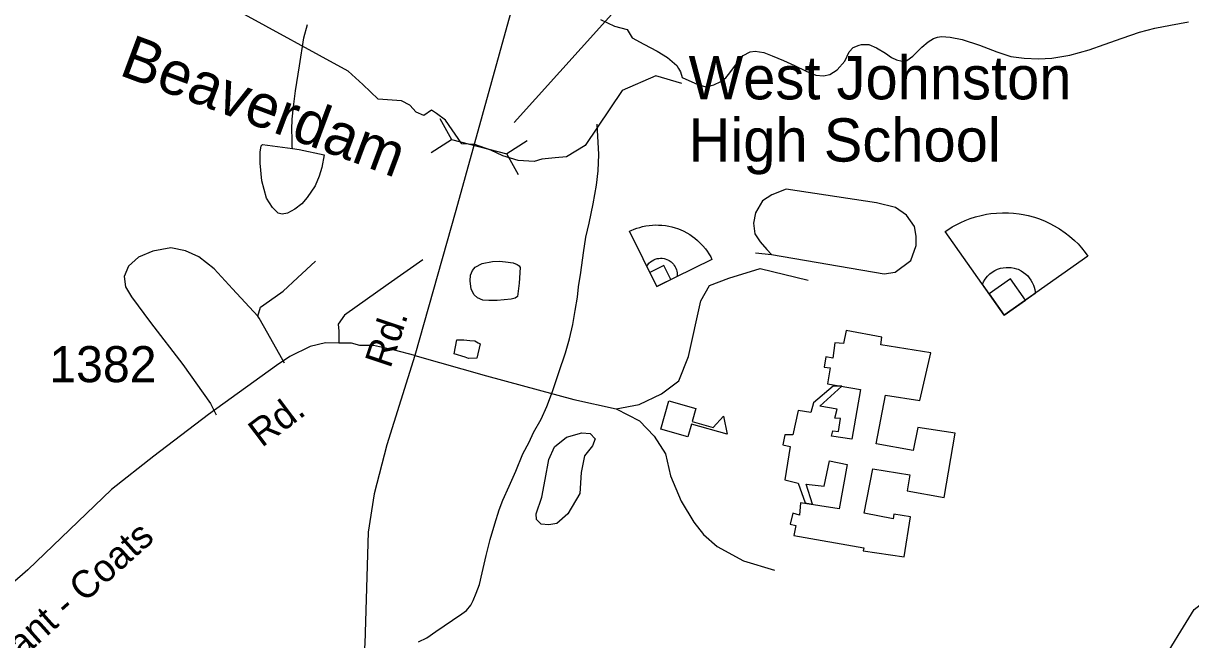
# Model space of a CAD drawing. Extents: x 2082433 to 2279600, y 546599 to 755198.
# Drawn here: x 2134776 to 2138821, y 644898 to 647033 of the extents above; entities that cross this region are included whole.
import ezdxf

# ---------------------------------------------------------------- set-up
doc = ezdxf.new("R2010")
doc.units = 0
for name, color, linetype in [('Exist Cultural Educational Facility High CELL', 7, 'Continuous'), ('Exist Cultural Educational Facility High Footprint', 7, 'Continuous'), ('Exist Cultural Educational Facility High Label', 7, 'Continuous'), ('Exist Cultural Recreational Baseball or SoftBall Diamond CELL', 7, 'Continuous'), ('Exist Cultural Recreational Racetrack', 7, 'Continuous'), ('Exist Hydrographic Creek Single Shore', 7, 'Continuous'), ('Exist Hydrographic Creek Single Shore Label', 7, 'Continuous'), ('Exist Hydrographic Misc Water Feature', 7, 'Continuous'), ('Exist Hydrographic Pond Under 1500 Sq Ft', 7, 'Continuous'), ('Exist Road Non-System Type 51', 7, 'Continuous'), ('Exist Road Secondary Structure Pipe CELL', 7, 'Continuous'), ('Exist Road Secondary Structure Pipe Number Label', 7, 'Continuous'), ('Exist Road Secondary Type 51 Attributed', 7, 'Continuous'), ('Exist Road Secondary Type 51 Label', 7, 'Continuous'), ('Exist Road Secondary Type 51 Number Label', 7, 'Continuous')]:
    doc.layers.add(name, color=color, linetype=linetype)

msp = doc.modelspace()

# ---------------------------------------------------------------- linework, layer by layer
at = {"layer": 'Exist Cultural Educational Facility High CELL'}
msp.add_lwpolyline([(2137013, 645725.3), (2137107.1, 645698.4), (2137094.5, 645654.1), (2137166.7, 645633.5), (2137202.9, 645672.1), (2137215.4, 645609.6), (2137091.9, 645644.9), (2137079.2, 645600.6), (2136985.1, 645627.5)], close=True, dxfattribs=at)
at = {"layer": 'Exist Cultural Educational Facility High Footprint'}
msp.add_lwpolyline([(2137627.2, 645968.7), (2137618.8, 645923.7), (2137587.9, 645926.5), (2137580.9, 645873.1), (2137557, 645877.4), (2137551.4, 645842.2), (2137572.5, 645839.4), (2137562.6, 645784.6), (2137677.8, 645765), (2137646.9, 645592.2), (2137576.7, 645603.4), (2137580.9, 645621.7), (2137600.6, 645618.9), (2137607.6, 645663.8), (2137587.9, 645665.2), (2137596.3, 645696.1), (2137535.9, 645707.4), (2137613.2, 645776.2), (2137582.3, 645776.2), (2137514.9, 645718.6), (2137505, 645684.9), (2137461.5, 645691.9), (2137443.2, 645607.7), (2137415.1, 645607.7), (2137408.1, 645572.5), (2137433.4, 645566.9), (2137415.1, 645451.7), (2137461.5, 645440.5), (2137485.4, 645371.7), (2137510.7, 645367.5), (2137489.6, 645436.3), (2137551.4, 645429.3), (2137569.7, 645517.8), (2137631.5, 645505.1), (2137603.4, 645350.6), (2137469.9, 645371.7), (2137465.7, 645329.5), (2137443.2, 645336.6), (2137433.4, 645298.6), (2137453.1, 645293), (2137446, 645259.3), (2137689, 645215.7), (2137686.2, 645205.9), (2137828.1, 645184.8), (2137850.6, 645323.9), (2137793, 645332.3), (2137790.2, 645316.9), (2137690.5, 645336.6), (2137720, 645489.7), (2137847.8, 645468.6), (2137839.3, 645413.8), (2137967.2, 645389.9), (2138005.1, 645613.3), (2137875.9, 645632.9), (2137860.4, 645552.9), (2137731.2, 645576.8), (2137763.5, 645745.3), (2137882.9, 645727.1), (2137920.8, 645891.4), (2137748, 645919.5), (2137750.9, 645946.2)], close=True, dxfattribs=at)
at = {"layer": 'Exist Cultural Recreational Baseball or SoftBall Diamond CELL'}
for points in [[(2138175.6, 646022.2), (2137970.8, 646312.3), (2137979.5, 646318.3), (2137994.7, 646327.8), (2138009, 646335.8), (2138024.9, 646343.6), (2138040.1, 646350.3), (2138057.9, 646357.1), (2138076, 646363.2), (2138095.5, 646368.2), (2138113.4, 646371.8), (2138129.5, 646374.3), (2138148.6, 646376.1), (2138169.8, 646377.2), (2138190.1, 646377), (2138207.1, 646375.8), (2138226.8, 646373.6), (2138241.2, 646371.3), (2138258.2, 646367.6), (2138280.6, 646361.5), (2138297.3, 646355.9), (2138317, 646348), (2138333.2, 646340.4), (2138348.4, 646332.3), (2138366.6, 646321.7), (2138386.7, 646307.6), (2138401.3, 646296.5), (2138418.8, 646280.9), (2138431.1, 646268.9), (2138443.4, 646255.3), (2138456.3, 646239.9), (2138465.6, 646227)], [(2136971.3, 646121.8), (2136877.4, 646313), (2136883.1, 646315.7), (2136893.1, 646319.9), (2136902.3, 646323.3), (2136912.4, 646326.4), (2136922.1, 646329), (2136933.3, 646331.3), (2136944.6, 646333.2), (2136956.6, 646334.3), (2136967.6, 646334.8), (2136977.3, 646334.7), (2136988.8, 646334), (2137001.5, 646332.6), (2137013.5, 646330.6), (2137023.5, 646328.3), (2137034.9, 646325.1), (2137043.2, 646322.3), (2137052.9, 646318.6), (2137065.6, 646312.8), (2137075, 646307.9), (2137085.9, 646301.4), (2137094.8, 646295.3), (2137103, 646289.1), (2137112.8, 646281.1), (2137123.4, 646270.9), (2137131, 646262.9), (2137139.9, 646251.9), (2137146, 646243.7), (2137152, 646234.5), (2137158.2, 646224.1), (2137162.5, 646215.6)], [(2136971.3, 646121.8), (2136936.6, 646192.3), (2136939.8, 646197.2), (2136944.2, 646202.3), (2136949.9, 646207.3), (2136955.3, 646211.1), (2136960.8, 646214), (2136966.3, 646216.3), (2136972.5, 646218.2), (2136978.9, 646219.2), (2136984.7, 646219.4), (2136990.6, 646219.3), (2136996.6, 646218.4), (2137001, 646217.2), (2137006.7, 646215.2), (2137011.7, 646212.8), (2137014.6, 646211.4), (2137020.8, 646207), (2137024.9, 646203.2), (2137029.1, 646198.9), (2137032.2, 646194.6), (2137034.8, 646190.3), (2137037.5, 646185.1), (2137039.5, 646179.9), (2137041.1, 646174.2), (2137041.7, 646169.2), (2137042.2, 646164.1), (2137042.1, 646159.8), (2137041.8, 646156.3)], [(2136971.3, 646121.8), (2137019.7, 646145.5), (2136996, 646194), (2136947.5, 646170.2)], [(2138175.6, 646022.2), (2138099.9, 646129.2), (2138103.9, 646138.1), (2138109.9, 646147.6), (2138117.9, 646157.3), (2138125.8, 646165), (2138134.1, 646171.3), (2138142.4, 646176.5), (2138152.2, 646181.2), (2138162.5, 646184.6), (2138172, 646186.5), (2138181.8, 646187.8), (2138191.8, 646187.9), (2138199.5, 646187.1), (2138209.4, 646185.3), (2138218.1, 646182.6), (2138223.3, 646181.1), (2138234.6, 646175.5), (2138242.4, 646170.4), (2138250.4, 646164.4), (2138256.7, 646158.2), (2138262, 646151.7), (2138267.8, 646143.9), (2138272.6, 646135.9), (2138276.6, 646126.8), (2138279.1, 646118.8), (2138281.2, 646110.7), (2138282.2, 646103.4), (2138282.6, 646097.7)], [(2138175.6, 646022.2), (2138249.1, 646074.1), (2138197.2, 646147.7), (2138123.7, 646095.8)]]:
    msp.add_lwpolyline(points, close=True, dxfattribs=at)
at = {"layer": 'Exist Cultural Recreational Racetrack'}
msp.add_lwpolyline([(2137314, 646238.4), (2137368.8, 646232.7), (2137759.3, 646165.3), (2137797.2, 646170.9), (2137852, 646211.7), (2137870.3, 646263.6), (2137870.3, 646295.9), (2137864.6, 646329.7), (2137836.5, 646369), (2137798.6, 646395.7), (2137732.6, 646411.1), (2137419.4, 646458.9), (2137370.2, 646439.2), (2137337.9, 646418.2), (2137314, 646377.4), (2137307, 646340.9), (2137311.2, 646304.4), (2137329.5, 646276.3), (2137353.3, 646249.6), (2137368.8, 646232.7)], dxfattribs=at)
at = {"layer": 'Exist Hydrographic Creek Single Shore'}
for points in [[(2137057.7, 646824.9), (2136967.9, 646851.3), (2136851, 646801.2), (2136723.3, 646610.6), (2136658.7, 646571.3), (2136619.4, 646567), (2136573, 646562.8), (2136546.3, 646554.4), (2136491.6, 646558.6), (2136438.2, 646574.1), (2136396, 646593.7), (2136341.3, 646613.4), (2136296.3, 646616.2), (2136238.7, 646697.7), (2136207.8, 646721.6), (2136191, 646732.8), (2136164.3, 646714.5), (2136137.6, 646725.8), (2136115.1, 646749.7), (2136087, 646765.1), (2136005.5, 646770.7), (2135952.2, 646821.3), (2135901.6, 646867.7), (2135516.9, 647077.6)], [(2136776, 647047.4), (2136825, 647024.2), (2136869.1, 647012.3), (2136886.3, 646982.8), (2136926.5, 646960.9), (2136972.8, 646937.3), (2137008.5, 646915.2), (2137024.5, 646901.5), (2137040.9, 646887.6), (2137046.9, 646877.4), (2137053, 646865.6), (2137059, 646845.6)], [(2137059, 646845.6), (2137113.3, 646821.9), (2137141.4, 646814), (2137169.1, 646820), (2137192.9, 646832.2), (2137211.1, 646844.5), (2137225.1, 646862.2), (2137254.8, 646902.4), (2137270.8, 646922.6), (2137294.6, 646934.5), (2137312.2, 646936.7), (2137342.8, 646932.9), (2137370.8, 646920.9), (2137410.6, 646905.1), (2137448.6, 646887.2), (2137488.5, 646867.4), (2137522.8, 646853.7), (2137548.8, 646851.8), (2137570.8, 646855.8), (2137596.8, 646872.1), (2137622.9, 646902.3), (2137638.2, 646934.4), (2137652.4, 646950.1), (2137672.5, 646958.4), (2137680.5, 646960.4), (2137706.5, 646960.5), (2137732.6, 646948.5), (2137764.3, 646930.7), (2137784.2, 646914.7), (2137802.5, 646907.1), (2137822.2, 646902.9), (2137838.4, 646904.9), (2137858.5, 646919.3), (2137890.2, 646951.4), (2137912.4, 646969.2), (2137930, 646981.5), (2137944.4, 646985.4), (2137958.3, 646987.4), (2137988.3, 646985.7), (2138030.1, 646977.7), (2138090.2, 646958.1), (2138150, 646934.4), (2138198.4, 646918.6), (2138244.2, 646912.9), (2138294.4, 646910.9), (2138339.9, 646913.4), (2138402.5, 646923.4), (2138470.1, 646942), (2138522, 646960.1), (2138583.9, 646982.3), (2138643.8, 647002.5), (2138697.5, 647016.7), (2138751.7, 647027.1), (2138813.6, 647039.3)], [(2138044.6, 644632.1), (2138427, 644627.1), (2138601.9, 644692.4), (2138710, 644801.8), (2138833.8, 645002.6), (2138907.9, 645060.2), (2139099, 645361.4), (2139248.1, 645538.8), (2139296.9, 645672.2), (2139313.1, 645888.4), (2139211, 646320.2), (2139159.9, 646445.9), (2138900.9, 646802.2), (2138859.1, 646894.9), (2138893.6, 647055.5)]]:
    msp.add_lwpolyline(points, dxfattribs=at)
at = {"layer": 'Exist Hydrographic Misc Water Feature'}
for points in [[(2135708.5, 646599.7), (2135708.3, 646605.8), (2135708.3, 646633.8), (2135706.4, 646665.7), (2135708.1, 646701.9), (2135712.2, 646743.9), (2135719.8, 646799.9), (2135733.3, 646885.9), (2135748.7, 646983.8), (2135760.6, 647029.8)], [(2136762.7, 646472.7), (2136768.4, 646522.5), (2136770.3, 646578.6), (2136765.1, 646683.9)], [(2136145.9, 644890.1), (2136174.2, 644904.5), (2136205.9, 644926.5), (2136263.4, 644964.9), (2136295.4, 644986.8), (2136311.5, 644998.9), (2136327.3, 645017.2), (2136334.9, 645033.1), (2136345.4, 645059.1), (2136356.7, 645089), (2136366.7, 645129.3), (2136380.7, 645189.3), (2136394.2, 645245.2), (2136410, 645299.2), (2136425.6, 645347.5), (2136437.7, 645381.3), (2136459.4, 645429.6), (2136483.2, 645481.6), (2136507, 645541.6), (2136528.9, 645581.7), (2136544.7, 645615.8), (2136570.7, 645661.7), (2136590.4, 645705.8), (2136610.1, 645758), (2136631.6, 645824.1), (2136655.4, 645892.3), (2136669.4, 645940.1), (2136680.6, 645990.3), (2136688.6, 646038.1), (2136696.4, 646084.4), (2136700.5, 646120.3), (2136708.1, 646170.3), (2136717.8, 646238.6), (2136725.5, 646292.5), (2136737.2, 646340.6), (2136751.2, 646408.3), (2136762.7, 646472.7)], [(2136494.5, 646133.2), (2136488.5, 646087.5), (2136480.3, 646081.4), (2136467, 646077.3), (2136418.6, 646073.3), (2136388.9, 646072.9), (2136368.8, 646074.8), (2136350.5, 646082.8), (2136338.6, 646092.7), (2136328.4, 646112.5), (2136324.5, 646140.7), (2136326.1, 646160.7), (2136332.3, 646176.8), (2136342.3, 646188.7), (2136365.9, 646200.9), (2136402.2, 646208.8), (2136426, 646209.3), (2136447.7, 646207.2), (2136474, 646203.2), (2136487.9, 646197.5), (2136494.3, 646193.2), (2136497.9, 646187.4), (2136494.5, 646133.2)], [(2136307.2, 645876.8), (2136269.7, 645888.6), (2136278.9, 645936.7), (2136303.1, 645936.7), (2136323.2, 645934.8), (2136341.3, 645932.9), (2136353, 645926.7), (2136359.1, 645922.9), (2136347.4, 645872.8), (2136319.3, 645872.5), (2136307.2, 645876.8)]]:
    msp.add_lwpolyline(points, dxfattribs=at)
at = {"layer": 'Exist Hydrographic Pond Under 1500 Sq Ft'}
msp.add_lwpolyline([(2135708.5, 646599.7), (2135732.7, 646596.1), (2135818.4, 646578.2), (2135810.8, 646534.3), (2135801, 646504.2), (2135787.2, 646470.2), (2135759.3, 646430.2), (2135741.7, 646408.1), (2135717.3, 646389.9), (2135691.7, 646375.9), (2135673.6, 646371.8), (2135659.3, 646375.5), (2135639.2, 646395.6), (2135619.5, 646427.4), (2135602.7, 646487.5), (2135596.9, 646549.3), (2135596.7, 646587.4), (2135600.4, 646609.1), (2135604.5, 646613.4), (2135708.5, 646599.7)], dxfattribs=at)
msp.add_lwpolyline([(2136616.6, 645565.5), (2136658.7, 645599.2), (2136712.1, 645614.7), (2136740.2, 645611.9), (2136758.4, 645593.6), (2136748.6, 645569.7), (2136720.5, 645534.6), (2136709.3, 645477), (2136705.1, 645404), (2136662.9, 645333.7), (2136625, 645300), (2136596.9, 645295.8), (2136570.2, 645298.6), (2136554.8, 645314.1), (2136553.4, 645333.7), (2136573, 645391.3), (2136584.3, 645453.1), (2136596.9, 645522)], close=True, dxfattribs=at)
at = {"layer": 'Exist Road Non-System Type 51'}
for points in [[(2135588.4, 646018.8), (2135500.7, 646113.7), (2135437.8, 646183.2), (2135384.4, 646224), (2135338, 646244.7), (2135287.7, 646255.6), (2135225, 646243.7), (2135175.5, 646223.2), (2135140.7, 646191.8), (2135126.2, 646156.7), (2135130.2, 646120.5), (2135151.2, 646085.5), (2135217, 645996.6), (2135329.2, 645851.6), (2135424.3, 645715.8), (2135444.5, 645676.7)], [(2135588.4, 646018.8), (2135598.2, 646050.5), (2135629.1, 646072.2), (2135676.8, 646105.6), (2135726.6, 646151.1), (2135789, 646209)], [(2136830.6, 645697.5), (2136910.5, 645712.6), (2136987.9, 645749.1), (2137048.2, 645794.8), (2137081.8, 645878.7), (2137124.2, 646071.7), (2137154.4, 646124.8), (2137221.6, 646150.6), (2137329.8, 646183.7), (2137496.1, 646144)], [(2135680.9, 645856.4), (2135623.7, 645958.3), (2135593.4, 646011.7), (2135588.4, 646018.8)], [(2136132.7, 645883), (2136381, 645812.3), (2136683.8, 645729.6), (2136830.6, 645697.5)], [(2136830.6, 645697.5), (2136911, 645656.2), (2136962.2, 645603.3), (2137001.6, 645542.1), (2137019.4, 645465.8), (2137056.1, 645377.9), (2137099.7, 645305.5), (2137133.8, 645261.9), (2137180.8, 645220.2), (2137272.3, 645170.7), (2137379.5, 645139.2)]]:
    msp.add_lwpolyline(points, dxfattribs=at)
at = {"layer": 'Exist Road Secondary Structure Pipe CELL'}
for p, q in [((2136219.1, 646703.3), (2136259.7, 646630.6)), ((2136189.3, 646586.1), (2136259.7, 646630.6)), ((2136259.7, 646630.6), (2136452, 646581.8)), ((2136522.4, 646626.3), (2136452, 646581.8)), ((2136492.6, 646509.1), (2136452, 646581.8))]:
    msp.add_line(p, q, dxfattribs=at)
at = {"layer": 'Exist Road Secondary Structure Pipe Number Label'}
msp.add_line((2136476.7, 646689.8), (2137706.6, 648056.3), dxfattribs=at)
at = {"layer": 'Exist Road Secondary Type 51 Attributed'}
for points in [[(2137019, 649500), (2136949.5, 649160.1), (2136833.6, 648565.9), (2136757, 648183.8), (2136625.7, 647692.2), (2136524.6, 647279.2), (2136457.8, 647043.2), (2136274.5, 646384.4), (2136132.7, 645883)], [(2136160.8, 646214.5), (2136040, 646130.2), (2135889.7, 646022), (2135867.2, 645991.1), (2135870, 645967.3), (2135870, 645925.1)], [(2135870, 645925.1), (2135823.6, 645926.5), (2135770.3, 645913.9), (2135700, 645878.8), (2135653.7, 645847.9), (2135417.7, 645677.9), (2135228, 645533.2), (2135082, 645418), (2134792.4, 645140.2), (2134537.3, 644919.5), (2133960.3, 644389.8), (2133628.8, 644094.8), (2133528.4, 643997.9), (2133428.7, 643910.8), (2133320.5, 643798.4), (2133250.3, 643701.5), (2133120.1, 643472.2)], [(2136132.7, 645883), (2136062.4, 645901.2), (2135989.4, 645916.7), (2135942.6, 645917.7), (2135913.1, 645924.7), (2135870, 645925.1)], [(2136132.7, 645883), (2136036.4, 645572.5), (2135991.5, 645402.6), (2135971.8, 645270.5), (2135959.9, 644882.8), (2135937.4, 644644), (2135922, 644054.1), (2135855.9, 643070.8), (2135833.5, 642700), (2135822.9, 642508.2), (2135818.6, 642399.3)]]:
    msp.add_lwpolyline(points, dxfattribs=at)

# ---------------------------------------------------------------- texts
at = {"layer": 'Exist Cultural Educational Facility High Label'}
for s, p in [('West Johnston', (2137081.7, 646770)), ('High School', (2137081.7, 646554.4))]:
    msp.add_text(s, height=150, dxfattribs=at).set_placement(p)
at = {"layer": 'Exist Hydrographic Creek Single Shore Label'}
msp.add_text('Beaverdam', height=150, rotation=339.5555, dxfattribs=at).set_placement((2135103.9, 646856))
at = {"layer": 'Exist Road Secondary Type 51 Label'}
for s, rotation, p in [('Rd.', 71.5306, (2136047.9, 645835)), ('Rd.', 36.9521, (2135602.6, 645561.7)), ('Pleasant - Coats', 41.7892, (2134535.1, 644619.4))]:
    msp.add_text(s, height=95, rotation=rotation, dxfattribs=at).set_placement(p)
at = {"layer": 'Exist Road Secondary Type 51 Number Label'}
msp.add_text('1382', height=125, dxfattribs=at).set_placement((2134866.1, 645790))

doc.saveas('drawing.dxf')
